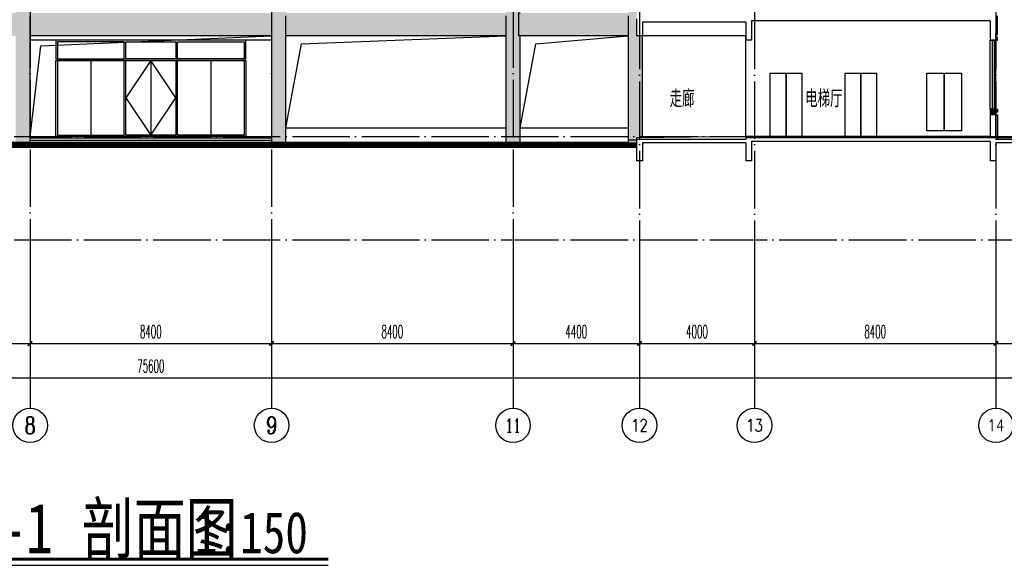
# Model space of a CAD drawing. Extents: x 1779708 to 7299578, y -1121471 to 88434.
# Tile 580 of 656: x 5519009 to 5553262, y -964601 to -945617. Entities that reach past the tile are written whole.
import ezdxf
from ezdxf.enums import TextEntityAlignment as Align

# ---------------------------------------------------------------- set-up
doc = ezdxf.new("R2010")
doc.units = 0
doc.header["$LTSCALE"] = 1000
doc.header["$MEASUREMENT"] = 0
doc.linetypes.add('DOTE', pattern=[2.42, 2, -0.2, 0.02, -0.2])
doc.layers.get('0').update_dxf_attribs({"linetype": 'CONTINUOUS'})
doc.layers.get('Defpoints').update_dxf_attribs({"linetype": 'CONTINUOUS'})
for name, color, linetype in [('AXIS', 3, 'CONTINUOUS'), ('AXIS_TEXT', 7, 'CONTINUOUS'), ('DIM_SYMB', 3, 'CONTINUOUS'), ('DOTE', 1, 'DOTE'), ('PUB_TEXT', 7, 'CONTINUOUS'), ('SPACE', 7, 'CONTINUOUS'), ('WALL', 255, 'CONTINUOUS'), ('WINDOW', 2, 'CONTINUOUS'), ('可见线', 6, 'CONTINUOUS'), ('立面中线', 140, 'CONTINUOUS'), ('立面填充图例白', 7, 'CONTINUOUS'), ('立面细线', 114, 'CONTINUOUS')]:
    doc.layers.add(name, color=color, linetype=linetype)
doc.styles.add('-仿宋_GB2312', font='txt', dxfattribs={"width": 0.8})
doc.styles.add('_TCH_AXIS', font='COMPLEX', dxfattribs={"bigfont": 'GBCBIG'})
doc.styles.add('_TCH_DIM_T3', font='SIMPLEX.shx', dxfattribs={"width": 0.494118, "bigfont": 'GBCBIG.shx'})
doc.styles.add('_TCH_SPACE', font='SIMPLEX', dxfattribs={"height": 5, "bigfont": 'GBCBIG'})
doc.dimstyles.new('_TCH_ARCH&&150', dxfattribs={"dimtxt": 446.25, "dimasz": 150, "dimexe": 375, "dimexo": 450, "dimgap": 189.375, "dimtad": 1, "dimdec": 0, "dimzin": 0, "dimdsep": 46, "dimtxsty": '_TCH_DIM_T3', "dimblk": 'ARCHTICK', "dimcen": 0.09, "dimdle": 225, "dimclrt": 7, "dimazin": 2, "dimtfac": 1, "dimtdec": 0, "dimtix": 1, "dimtmove": 2, "dimatfit": 3, "dimfxl": 250, "dimtolj": 1, "dimtzin": 0, "dimarcsym": 0})
pattern_1 = [(50, (0, 0), (819.83101, -71.725885), [85.725, -942.975]), (355, (0, 0), (-158.59272, 859.75489), [68.58, -754.38]), (100.451, (68.3, -6), (661.24126, 788.0251), [72.855, -801.405]), (46.1842, (0, 228.6), (1219.85568, -189.19048), [128.5875, -1414.4625]), (96.6356, (101.7, 212.8), (1068.31906, 1113.415), [109.2825, -1202.1075]), (351.184, (0, 228.6), (1068.32073, 1113.41303), [102.87, -1131.57]), (21, (114.3, 171.45), (682.26696, -460.19483), [85.725, -942.975]), (326, (114.3, 171.45), (278.10913, 828.84585), [68.58, -754.38]), (71.4514, (171.16, 133.1), (960.37421, 368.65286), [72.855, -801.405]), (37.5, (0, 0), (13.898715, 380.497675), [0, -745.236, 0, -765.81, 0, -757.2375]), (7.5, (0, 0), (300.68848, 450.812587), [0, -436.626, 0, -728.091, 0, -288.6075]), (327.5, (-254.9, 0), (610.157678, -25.779348), [0, -285.75, 0, -891.54, 0, -1183.005]), (317.5, (-369.2, 0), (666.581316, 114.41921), [0, -371.475, 0, -592.074, 0, -840.105])]

# ---------------------------------------------------------------- blocks, each defined once
blk = doc.blocks.new('_ArchTick')
at = {"color": 0, "linetype": 'ByBlock', "const_width": 0.4}
blk.add_lwpolyline([(-0.5, -0.5), (0.5, 0.5)], dxfattribs=at)
blk = doc.blocks.new('*D199')
at = {"layer": 'AXIS', "color": 0, "lineweight": -2, "transparency": 16777216}
for p, q in [((5485771, -954782), (5485771, -958457)), ((5561371, -954782), (5561371, -958457)), ((5485546, -958082), (5561596, -958082))]:
    blk.add_line(p, q, dxfattribs=at)
at = {"layer": 'Defpoints', "color": 0, "transparency": 16777216}
for p in [(5485771, -954332), (5561371, -954332), (5561371, -958082)]:
    blk.add_point(p, dxfattribs=at)
at = {"layer": 'AXIS', "color": 0, "lineweight": -2, "transparency": 16777216, "xscale": 150, "yscale": 150, "zscale": 150, "rotation": 180}
blk.add_blockref('_ArchTick', (5485771, -958082), dxfattribs=at)
at = {"layer": 'AXIS', "color": 0, "lineweight": -2, "transparency": 16777216, "xscale": 150, "yscale": 150, "zscale": 150}
blk.add_blockref('_ArchTick', (5561371, -958082), dxfattribs=at)
at = {"layer": 'AXIS', "color": 7, "transparency": 16777216, "insert": (5523571, -957669), "char_height": 446.2, "attachment_point": 5, "style": '_TCH_DIM_T3'}
blk.add_mtext('\\A1;75600', dxfattribs=at)
blk = doc.blocks.new('*D206')
at = {"layer": 'AXIS', "color": 0, "lineweight": -2, "transparency": 16777216}
for p, q in [((5510971, -954782), (5510971, -957257)), ((5519371, -954782), (5519371, -957257)), ((5510746, -956882), (5519596, -956882))]:
    blk.add_line(p, q, dxfattribs=at)
at = {"layer": 'Defpoints', "color": 0, "transparency": 16777216}
for p in [(5510971, -954332), (5519371, -954332), (5519371, -956882)]:
    blk.add_point(p, dxfattribs=at)
at = {"layer": 'AXIS', "color": 0, "lineweight": -2, "transparency": 16777216, "xscale": 150, "yscale": 150, "zscale": 150, "rotation": 180}
blk.add_blockref('_ArchTick', (5510971, -956882), dxfattribs=at)
at = {"layer": 'AXIS', "color": 0, "lineweight": -2, "transparency": 16777216, "xscale": 150, "yscale": 150, "zscale": 150}
blk.add_blockref('_ArchTick', (5519371, -956882), dxfattribs=at)
at = {"layer": 'AXIS', "color": 7, "transparency": 16777216, "insert": (5515171, -956469), "char_height": 446.2, "attachment_point": 5, "style": '_TCH_DIM_T3'}
blk.add_mtext('\\A1;8400', dxfattribs=at)
blk = doc.blocks.new('*D207')
at = {"layer": 'AXIS', "color": 0, "lineweight": -2, "transparency": 16777216}
for p, q in [((5519371, -954782), (5519371, -957257)), ((5527771, -954782), (5527771, -957257)), ((5519146, -956882), (5527996, -956882))]:
    blk.add_line(p, q, dxfattribs=at)
at = {"layer": 'Defpoints', "color": 0, "transparency": 16777216}
for p in [(5519371, -954332), (5527771, -954332), (5527771, -956882)]:
    blk.add_point(p, dxfattribs=at)
at = {"layer": 'AXIS', "color": 0, "lineweight": -2, "transparency": 16777216, "xscale": 150, "yscale": 150, "zscale": 150, "rotation": 180}
blk.add_blockref('_ArchTick', (5519371, -956882), dxfattribs=at)
at = {"layer": 'AXIS', "color": 0, "lineweight": -2, "transparency": 16777216, "xscale": 150, "yscale": 150, "zscale": 150}
blk.add_blockref('_ArchTick', (5527771, -956882), dxfattribs=at)
at = {"layer": 'AXIS', "color": 7, "transparency": 16777216, "insert": (5523571, -956469), "char_height": 446.2, "attachment_point": 5, "style": '_TCH_DIM_T3'}
blk.add_mtext('\\A1;8400', dxfattribs=at)
blk = doc.blocks.new('*D208')
at = {"layer": 'AXIS', "color": 0, "lineweight": -2, "transparency": 16777216}
for p, q in [((5527771, -954782), (5527771, -957257)), ((5536171, -954782), (5536171, -957257)), ((5527546, -956882), (5536396, -956882))]:
    blk.add_line(p, q, dxfattribs=at)
at = {"layer": 'Defpoints', "color": 0, "transparency": 16777216}
for p in [(5527771, -954332), (5536171, -954332), (5536171, -956882)]:
    blk.add_point(p, dxfattribs=at)
at = {"layer": 'AXIS', "color": 0, "lineweight": -2, "transparency": 16777216, "xscale": 150, "yscale": 150, "zscale": 150, "rotation": 180}
blk.add_blockref('_ArchTick', (5527771, -956882), dxfattribs=at)
at = {"layer": 'AXIS', "color": 0, "lineweight": -2, "transparency": 16777216, "xscale": 150, "yscale": 150, "zscale": 150}
blk.add_blockref('_ArchTick', (5536171, -956882), dxfattribs=at)
at = {"layer": 'AXIS', "color": 7, "transparency": 16777216, "insert": (5531971, -956469), "char_height": 446.2, "attachment_point": 5, "style": '_TCH_DIM_T3'}
blk.add_mtext('\\A1;8400', dxfattribs=at)
blk = doc.blocks.new('*D209')
at = {"layer": 'AXIS', "color": 0, "lineweight": -2, "transparency": 16777216}
for p, q in [((5536171, -954782), (5536171, -957257)), ((5540571, -954782), (5540571, -957257)), ((5535946, -956882), (5540796, -956882))]:
    blk.add_line(p, q, dxfattribs=at)
at = {"layer": 'Defpoints', "color": 0, "transparency": 16777216}
for p in [(5536171, -954332), (5540571, -954332), (5540571, -956882)]:
    blk.add_point(p, dxfattribs=at)
at = {"layer": 'AXIS', "color": 0, "lineweight": -2, "transparency": 16777216, "xscale": 150, "yscale": 150, "zscale": 150, "rotation": 180}
blk.add_blockref('_ArchTick', (5536171, -956882), dxfattribs=at)
at = {"layer": 'AXIS', "color": 0, "lineweight": -2, "transparency": 16777216, "xscale": 150, "yscale": 150, "zscale": 150}
blk.add_blockref('_ArchTick', (5540571, -956882), dxfattribs=at)
at = {"layer": 'AXIS', "color": 7, "transparency": 16777216, "insert": (5538371, -956469), "char_height": 446.2, "attachment_point": 5, "style": '_TCH_DIM_T3'}
blk.add_mtext('\\A1;4400', dxfattribs=at)
blk = doc.blocks.new('*D210')
at = {"layer": 'AXIS', "color": 0, "lineweight": -2, "transparency": 16777216}
for p, q in [((5540571, -954782), (5540571, -957257)), ((5544571, -954782), (5544571, -957257)), ((5540346, -956882), (5544796, -956882))]:
    blk.add_line(p, q, dxfattribs=at)
at = {"layer": 'Defpoints', "color": 0, "transparency": 16777216}
for p in [(5540571, -954332), (5544571, -954332), (5544571, -956882)]:
    blk.add_point(p, dxfattribs=at)
at = {"layer": 'AXIS', "color": 0, "lineweight": -2, "transparency": 16777216, "xscale": 150, "yscale": 150, "zscale": 150, "rotation": 180}
blk.add_blockref('_ArchTick', (5540571, -956882), dxfattribs=at)
at = {"layer": 'AXIS', "color": 0, "lineweight": -2, "transparency": 16777216, "xscale": 150, "yscale": 150, "zscale": 150}
blk.add_blockref('_ArchTick', (5544571, -956882), dxfattribs=at)
at = {"layer": 'AXIS', "color": 7, "transparency": 16777216, "insert": (5542571, -956469), "char_height": 446.2, "attachment_point": 5, "style": '_TCH_DIM_T3'}
blk.add_mtext('\\A1;4000', dxfattribs=at)
blk = doc.blocks.new('*D211')
at = {"layer": 'AXIS', "color": 0, "lineweight": -2, "transparency": 16777216}
for p, q in [((5544571, -954782), (5544571, -957257)), ((5552971, -954782), (5552971, -957257)), ((5544346, -956882), (5553196, -956882))]:
    blk.add_line(p, q, dxfattribs=at)
at = {"layer": 'Defpoints', "color": 0, "transparency": 16777216}
for p in [(5544571, -954332), (5552971, -954332), (5552971, -956882)]:
    blk.add_point(p, dxfattribs=at)
at = {"layer": 'AXIS', "color": 0, "lineweight": -2, "transparency": 16777216, "xscale": 150, "yscale": 150, "zscale": 150, "rotation": 180}
blk.add_blockref('_ArchTick', (5544571, -956882), dxfattribs=at)
at = {"layer": 'AXIS', "color": 0, "lineweight": -2, "transparency": 16777216, "xscale": 150, "yscale": 150, "zscale": 150}
blk.add_blockref('_ArchTick', (5552971, -956882), dxfattribs=at)
at = {"layer": 'AXIS', "color": 7, "transparency": 16777216, "insert": (5548771, -956469), "char_height": 446.2, "attachment_point": 5, "style": '_TCH_DIM_T3'}
blk.add_mtext('\\A1;8400', dxfattribs=at)
blk = doc.blocks.new('*D212')
at = {"layer": 'AXIS', "color": 0, "lineweight": -2, "transparency": 16777216}
for p, q in [((5552971, -954782), (5552971, -957257)), ((5560871, -954782), (5560871, -957257)), ((5552746, -956882), (5561096, -956882))]:
    blk.add_line(p, q, dxfattribs=at)
at = {"layer": 'Defpoints', "color": 0, "transparency": 16777216}
for p in [(5552971, -954332), (5560871, -954332), (5560871, -956882)]:
    blk.add_point(p, dxfattribs=at)
at = {"layer": 'AXIS', "color": 0, "lineweight": -2, "transparency": 16777216, "xscale": 150, "yscale": 150, "zscale": 150, "rotation": 180}
blk.add_blockref('_ArchTick', (5552971, -956882), dxfattribs=at)
at = {"layer": 'AXIS', "color": 0, "lineweight": -2, "transparency": 16777216, "xscale": 150, "yscale": 150, "zscale": 150}
blk.add_blockref('_ArchTick', (5560871, -956882), dxfattribs=at)
at = {"layer": 'AXIS', "color": 7, "transparency": 16777216, "insert": (5556921, -956469), "char_height": 446.2, "attachment_point": 5, "style": '_TCH_DIM_T3'}
blk.add_mtext('\\A1;7900', dxfattribs=at)
blk = doc.blocks.new('$WINLIB2D$00000001')
at = {"color": 0}
for points in [[(-0.5, 0.5), (-0.5, -0.5)], [(-0.5, 0.5), (0.5, 0.5)], [(0.5, -0.5), (0.5, 0.5)], [(0.5, 0.167), (-0.5, 0.167)], [(0.5, -0.167), (-0.5, -0.167)], [(-0.5, -0.5), (0.5, -0.5)]]:
    blk.add_lwpolyline(points, dxfattribs=at)

msp = doc.modelspace()

# ---------------------------------------------------------------- hatches: boundary and pattern name
at = {"layer": 'WALL'}
h = msp.add_hatch(color=256, dxfattribs=at)
h.paths.add_polyline_path([(5553021.5, -945531.9), (5552971.5, -945531.9), (5552971.5, -946131.9), (5553021.5, -946131.9)])
h.paths.add_polyline_path([(5553021.5, -946231.9), (5552971.5, -946231.9), (5552971.5, -946331.9), (5553021.5, -946331.9)])
h = msp.add_hatch(color=256, dxfattribs=at)
h.paths.add_polyline_path([(5552971.5, -948831.9), (5552971.5, -948731.9), (5552771.5, -948731.9), (5552771.5, -948931.9), (5552971.5, -948931.9)])
h.paths.add_polyline_path([(5553021.5, -948731.9), (5552971.5, -948731.9), (5552971.5, -948831.9), (5553021.5, -948831.9)])
at = {"layer": '立面填充图例白'}
h = msp.add_hatch(dxfattribs=at)
h.set_pattern_fill('AR-CONC', color=0, scale=450, style=0)
h.set_pattern_definition(pattern_1)
h.paths.add_polyline_path([(5515101.5, -924281.9), (5515101.5, -926681.9), (5518871.5, -926681.9), (5518871.5, -949881.9), (5519371.5, -949881.9), (5519371.5, -926681.9), (5527771.5, -926681.9), (5527771.5, -949881.9), (5528271.5, -949881.9), (5528271.5, -926681.9), (5535921.5, -926681.9), (5535921.5, -949881.9), (5536421.5, -949881.9), (5536421.5, -946181.9), (5540171.5, -946181.9), (5540171.5, -945381.9), (5536421.5, -945381.9), (5536421.5, -942281.9), (5540171.5, -942281.9), (5540171.5, -941481.9), (5536421.5, -941481.9), (5536421.5, -938381.9), (5540171.5, -938381.9), (5540171.5, -937581.9), (5536421.5, -937581.9), (5536421.5, -934481.9), (5540171.5, -934481.9), (5540171.5, -933681.9), (5536421.5, -933681.9), (5536421.5, -930581.9), (5540171.5, -930581.9), (5540171.5, -929781.9), (5536421.5, -929781.9), (5536421.5, -926681.9), (5540171.5, -926681.9), (5540171.5, -924281.9)])
h = msp.add_hatch(dxfattribs=at)
h.set_pattern_fill('AR-CONC', color=0, scale=450, style=0)
h.set_pattern_definition([(50, (0, -3328.6), (819.83101, -71.725885), [85.725, -942.975]), (355, (0, -3328.6), (-158.59272, 859.75489), [68.58, -754.38]), (100.451, (68.3, -3334.6), (661.24126, 788.0251), [72.855, -801.405]), (46.1842, (0, -3100), (1219.85568, -189.19048), [128.5875, -1414.4625]), (96.6356, (101.7, -3115.8), (1068.31906, 1113.415), [109.2825, -1202.1075]), (351.184, (0, -3100), (1068.32073, 1113.41303), [102.87, -1131.57]), (21, (114.3, -3157.15), (682.26696, -460.19483), [85.725, -942.975]), (326, (114.3, -3157.15), (278.10913, 828.84585), [68.58, -754.38]), (71.4514, (171.16, -3195.5), (960.37421, 368.65286), [72.855, -801.405]), (37.5, (0, -3328.6), (13.898715, 380.497675), [0, -745.236, 0, -765.81, 0, -757.2375]), (7.5, (0, -3328.6), (300.68848, 450.812587), [0, -436.626, 0, -728.091, 0, -288.6075]), (327.5, (-254.9, -3328.6), (610.157678, -25.779348), [0, -285.75, 0, -891.54, 0, -1183.005]), (317.5, (-369.2, -3328.6), (666.581316, 114.41921), [0, -371.475, 0, -592.074, 0, -840.105])])
h.paths.add_polyline_path([(5540671.5, -934481.9), (5540471.5, -934481.9), (5540471.5, -933881.9), (5540471.5, -932431.9), (5540671.5, -932431.9), (5540671.5, -930581.9), (5540471.5, -930581.9), (5540471.5, -929981.9), (5540471.5, -928531.9), (5540671.5, -928531.9), (5540671.5, -926681.9), (5540271.5, -926681.9), (5540171.5, -926681.9), (5540171.5, -929881.9), (5540171.5, -933781.9), (5540171.5, -937681.9), (5540171.5, -941581.9), (5540171.5, -945481.9), (5540171.5, -949881.9), (5540471.5, -949881.9), (5540471.5, -949781.9), (5540471.5, -949731.9), (5540671.5, -949729.3), (5540671.5, -946181.9), (5540471.5, -946181.9), (5540471.5, -945581.9), (5540471.5, -944131.9), (5540671.5, -944131.9), (5540671.5, -942281.9), (5540471.5, -942281.9), (5540471.5, -941681.9), (5540471.5, -940231.9), (5540671.5, -940231.9), (5540671.5, -938381.9), (5540471.5, -938381.9), (5540471.5, -937781.9), (5540471.5, -936331.9), (5540671.5, -936331.9)])
h = msp.add_hatch(dxfattribs=at)
h.set_pattern_fill('AR-CONC', color=0, scale=450, style=0)
h.set_pattern_definition(pattern_1)
h.paths.add_polyline_path([(5528271.5, -945381.9), (5528271.5, -945481.9), (5528271.5, -946181.9), (5535921.5, -946181.9), (5535921.5, -945481.9), (5535921.5, -945381.9)])
h.paths.add_polyline_path([(5519371.5, -945381.9), (5519371.5, -945481.9), (5519371.5, -946181.9), (5527771.5, -946181.9), (5527771.5, -945481.9), (5527771.5, -945381.9)])
h.paths.add_polyline_path([(5515101.5, -945381.9), (5515101.5, -945481.9), (5515101.5, -946181.9), (5518871.5, -946181.9), (5518871.5, -945481.9), (5518871.5, -945381.9)])

# ---------------------------------------------------------------- linework, layer by layer
at = {"layer": 'AXIS'}
for p, q in [((5519371.5, -954331.9), (5519371.5, -959131.9)), ((5527771.5, -954331.9), (5527771.5, -959131.9)), ((5536171.5, -954331.9), (5536171.5, -959131.9)), ((5540571.5, -954331.9), (5540571.5, -959131.9)), ((5544571.5, -954331.9), (5544571.5, -959131.9)), ((5552971.5, -954331.9), (5552971.5, -959131.9))]:
    msp.add_line(p, q, dxfattribs=at)
for centre in [(5519371.5, -959731.9), (5527771.5, -959731.9), (5536171.5, -959731.9), (5540571.5, -959731.9), (5544571.5, -959731.9), (5552971.5, -959731.9)]:
    msp.add_circle(centre, 600, dxfattribs=at)
at = {"layer": 'DIM_SYMB', "const_width": 105}
msp.add_lwpolyline([(5517336.8, -964390.7), (5529744.1, -964390.7)], dxfattribs=at)
at = {"layer": 'DIM_SYMB'}
msp.add_lwpolyline([(5517336.8, -964600.7), (5529744.1, -964600.7)], dxfattribs=at)
at = {"layer": 'DOTE'}
for p, q in [((5519371.5, -925931.9), (5519371.5, -954331.9)), ((5527771.5, -925931.9), (5527771.5, -954331.9)), ((5536171.5, -925931.9), (5536171.5, -954331.9)), ((5540571.5, -925981.9), (5540571.5, -954331.9)), ((5544571.5, -925981.9), (5544571.5, -954331.9)), ((5552971.5, -925981.9), (5552971.5, -954331.9)), ((5477674.9, -949681.9), (5567316.7, -949681.9)), ((5506571.5, -949881.9), (5540171.5, -949881.9)), ((5477674.9, -953281.9), (5567316.7, -953281.9))]:
    msp.add_line(p, q, dxfattribs=at)
at = {"layer": 'WALL'}
for p, q in [((5540471.5, -945581.9), (5540471.5, -946181.9)), ((5544271.5, -945701.9), (5540671.5, -945701.9)), ((5540671.5, -945701.9), (5540671.5, -946181.9)), ((5544271.5, -945701.9), (5544271.5, -946331.9)), ((5544471.5, -945651.9), (5544471.5, -945681.9)), ((5552771.5, -945651.9), (5544471.5, -945651.9)), ((5544471.5, -945681.9), (5544471.5, -946331.9)), ((5552771.5, -945651.9), (5552771.5, -946331.9)), ((5552971.5, -945531.9), (5552971.5, -946331.9)), ((5540671.5, -946181.9), (5540471.5, -946181.9)), ((5544471.5, -946331.9), (5544271.5, -946331.9)), ((5552771.5, -946331.9), (5552971.5, -946331.9)), ((5552971.5, -946331.9), (5552771.5, -946331.9)), ((5552971.5, -948731.9), (5552771.5, -948731.9)), ((5552771.5, -948731.9), (5552771.5, -949731.9)), ((5552971.5, -949731.9), (5552971.5, -948731.9)), ((5552971.5, -948931.9), (5552771.5, -948931.9)), ((5540471.5, -949781.9), (5540471.5, -950531.9)), ((5544271.5, -949781.9), (5540471.5, -949781.9)), ((5552971.5, -949731.9), (5544271.5, -949731.9)), ((5544271.5, -949731.9), (5544271.5, -949781.9)), ((5552971.5, -949731.9), (5552971.5, -949781.9)), ((5561371.5, -949781.9), (5552971.5, -949781.9)), ((5540671.5, -949901.9), (5540671.5, -950531.9)), ((5544271.5, -949901.9), (5540671.5, -949901.9)), ((5544271.5, -949901.9), (5544271.5, -950531.9)), ((5552771.5, -949851.9), (5544471.5, -949851.9)), ((5544471.5, -949851.9), (5544471.5, -949881.9)), ((5544471.5, -949881.9), (5544471.5, -950531.9)), ((5552771.5, -949851.9), (5552771.5, -949881.9)), ((5552771.5, -949881.9), (5552771.5, -950531.9)), ((5561171.5, -949901.9), (5552971.5, -949901.9)), ((5552971.5, -949901.9), (5552971.5, -950531.9)), ((5540671.5, -950531.9), (5540471.5, -950531.9)), ((5544471.5, -950531.9), (5544271.5, -950531.9)), ((5552971.5, -950531.9), (5552771.5, -950531.9))]:
    msp.add_line(p, q, dxfattribs=at)
for points in [[(5552971.5, -946331.9), (5553021.5, -946331.9), (5553021.5, -946231.9), (5552971.5, -946231.9), (5552971.5, -946131.9), (5553021.5, -946131.9), (5553021.5, -945481.9)], [(5552971.5, -948731.9), (5553021.5, -948731.9), (5553021.5, -948831.9), (5552971.5, -948831.9), (5552971.5, -948931.9), (5553021.5, -948931.9), (5553021.5, -949781.9)]]:
    msp.add_lwpolyline(points, dxfattribs=at)
at = {"layer": 'WINDOW'}
for points in [[(5545121.5, -947481.9), (5545671.5, -947481.9), (5545671.5, -949681.9), (5545121.5, -949681.9)], [(5545671.5, -947481.9), (5546221.5, -947481.9), (5546221.5, -949681.9), (5545671.5, -949681.9)], [(5547721.5, -947481.9), (5548271.5, -947481.9), (5548271.5, -949681.9), (5547721.5, -949681.9)], [(5548271.5, -947481.9), (5548821.5, -947481.9), (5548821.5, -949681.9), (5548271.5, -949681.9)], [(5550571.5, -947481.9), (5551171.5, -947481.9), (5551171.5, -949481.9), (5550571.5, -949481.9)], [(5551171.5, -947481.9), (5551771.5, -947481.9), (5551771.5, -949481.9), (5551171.5, -949481.9)]]:
    msp.add_lwpolyline(points, close=True, dxfattribs=at)
at = {"layer": '可见线'}
for p, q in [((5519371.5, -949981.9), (5519371.5, -945481.9)), ((5527771.5, -945481.9), (5527771.5, -949981.9)), ((5528271.5, -949981.9), (5528271.5, -945481.9)), ((5535921.5, -945481.9), (5535921.5, -949981.9)), ((5540171.5, -945481.9), (5540171.5, -949981.9)), ((5536421.5, -949981.9), (5536421.5, -946181.9)), ((5540671.5, -949729.3), (5540671.5, -946181.9)), ((5544271.5, -949681.9), (5544271.5, -946181.9)), ((5528271.5, -949381.9), (5535921.5, -949381.9)), ((5536421.5, -949381.9), (5540171.5, -949381.9)), ((5519371.5, -949731.9), (5527771.5, -949731.9)), ((5519371.5, -949806.9), (5527771.5, -949806.9)), ((5506971.5, -949881.9), (5540171.5, -949881.9))]:
    msp.add_line(p, q, dxfattribs=at)
for points in [[(5536421.5, -946181.9), (5536371.5, -946181.9), (5536371.5, -945381.9), (5536421.5, -945381.9)], [(5527771.5, -946181.9), (5519371.5, -946181.9)], [(5535921.5, -946181.9), (5528271.5, -946181.9)], [(5540171.5, -946181.9), (5536421.5, -946181.9)], [(5544271.5, -946181.9), (5540671.5, -946181.9)]]:
    msp.add_lwpolyline(points, dxfattribs=at)
at = {"layer": '可见线', "const_width": 200}
msp.add_lwpolyline([(5540471.5, -949981.9), (5506671.5, -949981.9)], dxfattribs=at)
at = {"layer": '立面中线'}
for points in [[(5540471.5, -949731.9), (5540471.5, -949806.9), (5540171.5, -949806.9), (5540171.5, -949881.9)], [(5552771.5, -949681.9), (5544271.5, -949681.9), (5544271.5, -949681.9), (5540471.5, -949731.9), (5540471.5, -949781.9)], [(5561371.5, -949781.9), (5561371.5, -949731.9), (5553021.5, -949731.9)]]:
    msp.add_lwpolyline(points, dxfattribs=at)
at = {"layer": '立面细线'}
for p, q in [((5521484, -947031.9), (5521484, -949631.9)), ((5523571.5, -947031.9), (5523571.5, -949631.9)), ((5525659, -947031.9), (5525659, -949631.9))]:
    msp.add_line(p, q, dxfattribs=at)
for points in [[(5519371.5, -949681.9), (5519746.9, -946522.3), (5527771.5, -946181.9)], [(5527771.5, -946331.9), (5519371.5, -946331.9)], [(5528271.5, -949381.9), (5528815.6, -946461.3), (5535921.5, -946181.9)], [(5536421.5, -949381.9), (5536965.6, -946461.3), (5540171.5, -946181.9)], [(5523571.5, -947031.9), (5522696.5, -948331.9), (5523571.5, -949631.9), (5524446.5, -948331.9), (5523571.5, -947031.9)]]:
    msp.add_lwpolyline(points, dxfattribs=at)
for points in [[(5520271.5, -946981.9), (5526871.5, -946981.9), (5526871.5, -946331.9), (5520271.5, -946331.9)], [(5520321.5, -946981.9), (5522646.5, -946981.9), (5522646.5, -946381.9), (5520321.5, -946381.9)], [(5524446.5, -946981.9), (5522696.5, -946981.9), (5522696.5, -946381.9), (5524446.5, -946381.9)], [(5526821.5, -946981.9), (5524496.5, -946981.9), (5524496.5, -946381.9), (5526821.5, -946381.9)], [(5520271.5, -947031.9), (5526871.5, -947031.9), (5526871.5, -949681.9), (5520271.5, -949681.9)], [(5520321.5, -949631.9), (5522646.5, -949631.9), (5522646.5, -947031.9), (5520321.5, -947031.9)], [(5524446.5, -949631.9), (5522696.5, -949631.9), (5522696.5, -947031.9), (5524446.5, -947031.9)], [(5526821.5, -949631.9), (5524496.5, -949631.9), (5524496.5, -947031.9), (5526821.5, -947031.9)]]:
    msp.add_lwpolyline(points, close=True, dxfattribs=at)

# ---------------------------------------------------------------- block references
at = {"layer": 'WINDOW', "xscale": -2400, "yscale": -200, "zscale": -2400, "rotation": 270}
msp.add_blockref('$WINLIB2D$00000001', (5552871.5, -947531.9), dxfattribs=at)

# ---------------------------------------------------------------- texts
at = {"layer": 'AXIS_TEXT', "color": 7, "style": '_TCH_AXIS'}
for s, height, p, p2 in [('8', 599.1, (5519171.8, -960031.4), (5519571.2, -960031.4)), ('9', 599.1, (5527571.8, -960031.4), (5527971.2, -960031.4)), ('11', 474.12, (5535900.5, -959969), (5536442.4, -959969)), ('12', 422.29, (5540279.9, -959943), (5540863, -959943)), ('13', 422.29, (5544279.9, -959943), (5544863, -959943)), ('14', 403.81, (5552673.4, -959933.8), (5553269.5, -959933.8))]:
    msp.add_text(s, height=height, dxfattribs=at).set_placement(p, p2, align=Align.FIT)
at = {"layer": 'PUB_TEXT', "color": 7, "style": '-仿宋_GB2312', "width": 0.8}
for s, height, p in [('1-1', 1736.17, (5517336.8, -964180.7)), ('剖面图', 1736.17, (5521172.9, -964180.7)), ('1:150', 1446.81, (5525100.3, -964180.7))]:
    msp.add_text(s, height=height, dxfattribs=at).set_placement(p)
at = {"layer": 'SPACE', "style": '_TCH_SPACE'}
for s, p in [('走廊', (5541620, -948667.3)), ('电梯厅', (5546337.1, -948667.3))]:
    msp.add_text(s, height=600, dxfattribs=at).set_placement(p)

# ---------------------------------------------------------------- dimensions: what is measured, and where the dimension line sits
at = {"layer": 'AXIS'}
for p1, p2, distance, picture, middle in [((5485771.5, -954331.9), (5561371.5, -954331.9), -3750, '*D199', (5523571.5, -957669.4)), ((5510971.5, -954331.9), (5519371.5, -954331.9), -2550, '*D206', (5515171.5, -956469.4)), ((5519371.5, -954331.9), (5527771.5, -954331.9), -2550, '*D207', (5523571.5, -956469.4)), ((5527771.5, -954331.9), (5536171.5, -954331.9), -2550, '*D208', (5531971.5, -956469.4)), ((5536171.5, -954331.9), (5540571.5, -954331.9), -2550, '*D209', (5538371.5, -956469.4)), ((5540571.5, -954331.9), (5544571.5, -954331.9), -2550, '*D210', (5542571.5, -956469.4)), ((5544571.5, -954331.9), (5552971.5, -954331.9), -2550, '*D211', (5548771.5, -956469.4)), ((5552971.5, -954331.9), (5560871.5, -954331.9), -2550, '*D212', (5556921.5, -956469.4))]:
    dim = msp.add_aligned_dim(p1=p1, p2=p2, distance=distance, dimstyle='_TCH_ARCH&&150', dxfattribs=at)
    dim.commit()
    dim.dimension.update_dxf_attribs({"geometry": picture, "text_midpoint": middle})

doc.saveas('drawing.dxf')
